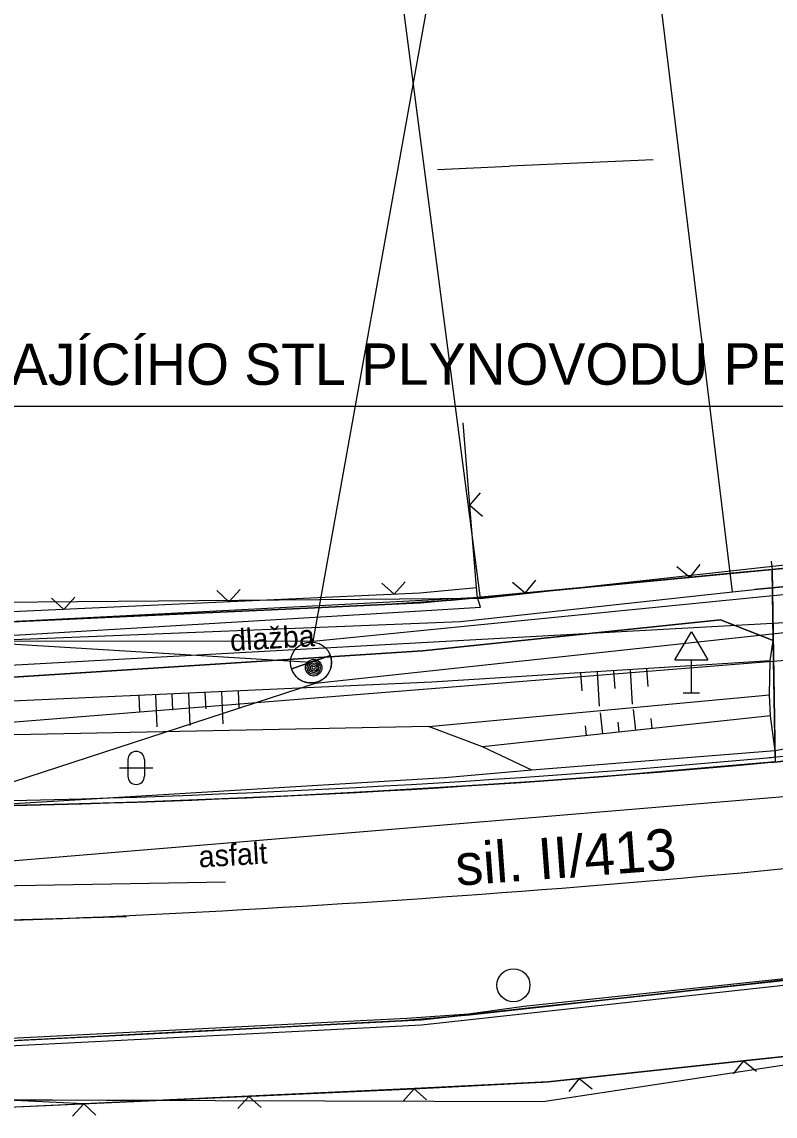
# Model space of a CAD drawing. Extents: x -643342 to -638635, y -1201752 to -1189948.
# Drawn here: x -639443.96 to -639421.19, y -1192730.46 to -1192697.37 of the extents above; entities that cross this region are included whole.
import ezdxf

# ---------------------------------------------------------------- set-up
doc = ezdxf.new("R2010")
doc.units = 0
for name, color, linetype in [('-zbytky_kruháče', 7, 'Continuous'), ('42', 7, 'Continuous'), ('IS_EL_NN_NADZEMNÍ', 7, 'Continuous'), ('IS_EL_NN_PODZEMNÍ', 7, 'Continuous'), ('IS_PLYN_STL', 7, 'Continuous'), ('IS_TELEF_MISTNI_ZAMERENO', 7, 'Continuous'), ('IS_VODOVOD_VAS', 7, 'Continuous'), ('K-HRANICE_KN', 7, 'Continuous'), ('N-KAN_DEST_TRASA-NÁVRH', 7, 'Continuous'), ('N-OBVOD STAVBY 06', 7, 'Continuous'), ('N-OSA', 7, 'Continuous'), ('N-SILNICE', 7, 'Continuous'), ('N-SJEZDY', 7, 'Continuous'), ('N-SRAFY_PLOCHY', 7, 'Continuous'), ('tomaštík - Džuganovi - Vrstva 36', 7, 'Continuous'), ('Z-hrany_a_čáry', 7, 'Continuous'), ('Z-popisy', 7, 'Continuous'), ('Z-sloupy', 7, 'Continuous'), ('Z-vchody_vjezdy', 7, 'Continuous'), ('Z-značky', 7, 'Continuous'), ('Z-šachty_poklopy', 7, 'Continuous')]:
    doc.layers.add(name, color=color, linetype=linetype)

msp = doc.modelspace()

# ---------------------------------------------------------------- linework, layer by layer
at = {"layer": '-zbytky_kruháče'}
msp.add_line((-639449.766, -1192724.684), (-639440.797, -1192724.421), dxfattribs=at)
for p in [(-639424.876, -1192701.547), (-639431.391, -1192701.833)]:
    msp.add_line(p, (-639429.219, -1192701.738))
at = {"layer": '42'}
for p, q in [((-639406.06, -1192708.997), (-639459.706, -1192708.997)), ((-639467.478, -1192723.887), (-639437.81, -1192723.371))]:
    msp.add_line(p, q, dxfattribs=at)
at = {"layer": 'IS_EL_NN_NADZEMNÍ'}
for p, q in [((-639398.37, -1192712.44), (-639435.16, -1192716.11)), ((-639435.08, -1192717.37), (-639398.22, -1192713.37)), ((-639435.16, -1192716.11), (-639467.47, -1192716.07)), ((-639472.79, -1192729.64), (-639435.08, -1192717.37))]:
    msp.add_line(p, q, dxfattribs=at)
for points in [[(-639467.777, -1192714.748), (-639435.223, -1192716.731)], [(-639435.809, -1192716.932), (-639434.636, -1192716.529)], [(-639434.636, -1192716.529), (-639435.809, -1192716.932)]]:
    msp.add_lwpolyline(points, dxfattribs=at)
msp.add_circle((-639435.22, -1192716.74), 0.62, dxfattribs=at)
for centre, radius, start, end in [((-639435.22, -1192716.74), 0.62, 198.0221, 18.9412), ((-639435.232, -1192716.715), 0.624, 16.3871, 17.3113)]:
    msp.add_arc(centre, radius, start, end, dxfattribs=at)
at = {"layer": 'IS_EL_NN_PODZEMNÍ'}
msp.add_line((-639435.16, -1192716.11), (-639431.07, -1192693.37), dxfattribs=at)
at = {"layer": 'IS_PLYN_STL'}
msp.add_lwpolyline([(-639403.51, -1192714.1), (-639415.41, -1192715.24), (-639448.18, -1192717.04), (-639454.29, -1192717.2), (-639459.63, -1192717.09), (-639464.68, -1192716.89), (-639467.2, -1192716.73), (-639469.36, -1192716.59), (-639470.24, -1192716.66)], dxfattribs=at)
at = {"layer": 'IS_TELEF_MISTNI_ZAMERENO'}
for p, q in [((-639422.48, -1192714.6), (-639425.01, -1192693.82)), ((-639421.81, -1192714.53), (-639415.66, -1192713.95)), ((-639415.66, -1192713.95), (-639421.81, -1192714.53)), ((-639430.7, -1192715.5), (-639422.48, -1192714.6)), ((-639422.48, -1192714.6), (-639421.81, -1192714.53)), ((-639445.95, -1192716.12), (-639430.7, -1192715.5))]:
    msp.add_line(p, q, dxfattribs=at)
at = {"layer": 'IS_VODOVOD_VAS'}
msp.add_lwpolyline([(-639500.03, -1192699), (-639491.62, -1192697.56), (-639487.83, -1192708.11), (-639475.26, -1192718.28), (-639454.38, -1192719.35), (-639371.54, -1192712.72), (-639371.31, -1192712.71), (-639361.553, -1192711.318)], dxfattribs=at)
at = {"layer": 'K-HRANICE_KN'}
for p, q in [((-639433.22, -1192690.86), (-639430.11, -1192714.81)), ((-639430.11, -1192714.81), (-639369.53, -1192708.06)), ((-639430.11, -1192714.81), (-639485.5, -1192715.26)), ((-639428.21, -1192730.01), (-639412.53, -1192727.63)), ((-639449.52, -1192729.95), (-639428.21, -1192730.01))]:
    msp.add_line(p, q, dxfattribs=at)
at = {"layer": 'N-KAN_DEST_TRASA-NÁVRH'}
msp.add_lwpolyline([(-639355.755, -1192712.633), (-639405.298, -1192719.503), (-639444.905, -1192722.803), (-639490.998, -1192720.223), (-639511.439, -1192713.331)], dxfattribs=at)
at = {"layer": 'N-OBVOD STAVBY 06'}
for p, q in [((-639416.093, -1192713.41), (-639421.28, -1192713.93)), ((-639422.279, -1192714.025), (-639425.382, -1192714.321)), ((-639421.28, -1192713.93), (-639422.279, -1192714.025)), ((-639425.382, -1192714.321), (-639430.115, -1192714.772)), ((-639430.115, -1192714.772), (-639444.801, -1192715.533))]:
    msp.add_line(p, q, dxfattribs=at)
msp.add_lwpolyline([(-639407.276, -1192726.76), (-639419.115, -1192728.443), (-639420.07, -1192728.56), (-639422.143, -1192728.783), (-639427.114, -1192729.319), (-639428.05, -1192729.42), (-639432.093, -1192729.619), (-639437.105, -1192729.852), (-639442.093, -1192730.086), (-639444.602, -1192729.964)], dxfattribs=at)
at = {"layer": 'N-OSA'}
msp.add_lwpolyline([(-639450.462, -1192724.741), (-639443.332, -1192724.506)], dxfattribs=at)
msp.add_arc((-639460.643, -1192306.466), 418.398, 272.37127, 277.67067, dxfattribs=at)
at = {"layer": 'N-SILNICE'}
for p, q in [((-639428.05, -1192729.42), (-639420.108, -1192728.564)), ((-639444.59, -1192730.2), (-639430.08, -1192729.525)), ((-639430.08, -1192729.525), (-639428.05, -1192729.42))]:
    msp.add_line(p, q, dxfattribs=at)
for points in [[(-639450.17, -1192715.78), (-639446.251, -1192715.6), (-639442.686, -1192715.436), (-639438.854, -1192715.259), (-639435.328, -1192715.097), (-639432.772, -1192714.98), (-639430.975, -1192714.853), (-639429.271, -1192714.692), (-639424.432, -1192714.231), (-639421.28, -1192713.93)], [(-639449.562, -1192717.463), (-639446.75, -1192717.35), (-639431.85, -1192716.39), (-639422.84, -1192715.45), (-639421.25, -1192716.08)], [(-639449.506, -1192728.264), (-639445.155, -1192728.22), (-639436.395, -1192727.775), (-639431.89, -1192727.55), (-639421.129, -1192726.371), (-639420.387, -1192726.282)], [(-639449.504, -1192728.414), (-639445.15, -1192728.37), (-639436.387, -1192727.925), (-639431.878, -1192727.7), (-639421.112, -1192726.52), (-639420.369, -1192726.431)]]:
    msp.add_lwpolyline(points, dxfattribs=at)
for centre, radius, start, end in [((-639423.226, -1192699.852), 19.85, 275.2029, 292.9652), ((-639451.835, -1192385.666), 335.486, 275.20289, 277.98534), ((-639423.226, -1192699.852), 20, 275.2029, 292.9652), ((-639451.835, -1192385.666), 335.336, 270.66119, 275.20289), ((-639451.835, -1192385.666), 335.486, 270.66119, 275.20289)]:
    msp.add_arc(centre, radius, start, end, dxfattribs=at)
at = {"layer": 'N-SJEZDY'}
msp.add_lwpolyline([(-639416.08, -1192713.41), (-639421.28, -1192713.93), (-639421.186, -1192719.748), (-639420.006, -1192719.591)], dxfattribs=at)
at = {"layer": 'N-SRAFY_PLOCHY'}
for p, q in [((-639421.245, -1192716.08), (-639421.28, -1192713.93)), ((-639421.189, -1192719.597), (-639421.245, -1192716.08)), ((-639421.186, -1192719.748), (-639426.11, -1192720.164)), ((-639430.004, -1192720.441), (-639431.489, -1192720.534)), ((-639428.45, -1192720.336), (-639430.004, -1192720.441)), ((-639426.11, -1192720.164), (-639428.45, -1192720.336)), ((-639435.807, -1192720.769), (-639438.147, -1192720.873)), ((-639433.373, -1192720.644), (-639435.807, -1192720.769)), ((-639431.489, -1192720.534), (-639433.373, -1192720.644)), ((-639442.575, -1192721.024), (-639444.71, -1192721.076)), ((-639440.456, -1192720.959), (-639442.575, -1192721.024)), ((-639438.147, -1192720.873), (-639440.456, -1192720.959)), ((-639422.214, -1192726.49), (-639420.368, -1192726.28)), ((-639420.387, -1192726.282), (-639422.079, -1192726.475)), ((-639426.131, -1192726.919), (-639424.173, -1192726.704)), ((-639424.291, -1192726.717), (-639426.027, -1192726.908)), ((-639422.079, -1192726.475), (-639424.291, -1192726.717)), ((-639424.173, -1192726.704), (-639422.214, -1192726.49)), ((-639426.027, -1192726.908), (-639428.022, -1192727.126)), ((-639427.956, -1192727.119), (-639426.131, -1192726.919)), ((-639432.848, -1192727.597), (-639430.426, -1192727.389)), ((-639429.762, -1192727.317), (-639431.89, -1192727.55)), ((-639430.426, -1192727.389), (-639427.956, -1192727.119)), ((-639428.022, -1192727.126), (-639429.762, -1192727.317)), ((-639438.146, -1192727.864), (-639435.434, -1192727.727)), ((-639433.493, -1192727.63), (-639436.145, -1192727.763)), ((-639435.434, -1192727.727), (-639432.848, -1192727.597)), ((-639431.89, -1192727.55), (-639433.493, -1192727.63)), ((-639441.7, -1192728.044), (-639443.693, -1192728.146)), ((-639442.994, -1192728.11), (-639440.916, -1192728.004)), ((-639439.231, -1192727.919), (-639441.7, -1192728.044)), ((-639440.916, -1192728.004), (-639438.146, -1192727.864)), ((-639436.145, -1192727.763), (-639439.231, -1192727.919)), ((-639445.155, -1192728.22), (-639442.994, -1192728.11)), ((-639443.693, -1192728.146), (-639444.692, -1192728.196)), ((-639423.868, -1192728.969), (-639420.108, -1192728.565)), ((-639427.765, -1192729.389), (-639423.868, -1192728.969)), ((-639428.216, -1192729.429), (-639427.765, -1192729.389)), ((-639434.887, -1192729.749), (-639432.114, -1192729.62)), ((-639432.114, -1192729.62), (-639430.08, -1192729.525)), ((-639430.08, -1192729.525), (-639428.216, -1192729.429)), ((-639444.602, -1192729.964), (-639443.041, -1192729.968)), ((-639443.041, -1192729.968), (-639440.922, -1192729.974)), ((-639440.922, -1192729.974), (-639439.72, -1192729.978)), ((-639439.72, -1192729.978), (-639437.092, -1192729.851)), ((-639437.092, -1192729.851), (-639434.887, -1192729.749))]:
    msp.add_line(p, q, dxfattribs=at)
for points in [[(-639416.08, -1192713.41), (-639421.28, -1192713.93), (-639421.186, -1192719.748), (-639420.006, -1192719.591)], [(-639421.28, -1192713.93), (-639424.432, -1192714.231), (-639429.271, -1192714.692), (-639430.975, -1192714.853), (-639432.772, -1192714.98), (-639435.328, -1192715.097), (-639438.854, -1192715.259), (-639442.686, -1192715.436), (-639446.251, -1192715.6), (-639450.17, -1192715.78)], [(-639421.25, -1192716.08), (-639422.84, -1192715.45), (-639431.85, -1192716.39), (-639446.75, -1192717.35), (-639449.562, -1192717.463)], [(-639431.85, -1192716.39), (-639422.84, -1192715.45), (-639421.25, -1192716.08)], [(-639421.245, -1192716.08), (-639421.25, -1192716.08)], [(-639421.25, -1192716.08), (-639421.245, -1192716.08)], [(-639449.562, -1192717.463), (-639446.75, -1192717.35), (-639431.85, -1192716.39)]]:
    msp.add_lwpolyline(points, dxfattribs=at)
for centre, radius, start, end in [((-639451.835, -1192385.666), 335.336, 270.66119, 275.20289), ((-639423.226, -1192699.852), 19.85, 275.2029, 275.8908)]:
    msp.add_arc(centre, radius, start, end, dxfattribs=at)
at = {"layer": 'Z-hrany_a_čáry'}
for p, q in [((-639430.216, -1192714.481), (-639430.623, -1192709.498)), ((-639430.42, -1192711.989), (-639430.096, -1192711.608)), ((-639430.42, -1192711.989), (-639430.038, -1192712.313)), ((-639423.769, -1192714.167), (-639424.155, -1192713.849)), ((-639423.769, -1192714.167), (-639423.45, -1192713.781)), ((-639421.28, -1192713.93), (-639430.19, -1192714.78)), ((-639421.25, -1192716.08), (-639421.28, -1192713.93)), ((-639432.708, -1192714.677), (-639433.078, -1192714.339)), ((-639432.708, -1192714.677), (-639432.37, -1192714.307)), ((-639430.216, -1192714.481), (-639431.929, -1192714.641)), ((-639430.19, -1192714.78), (-639430.216, -1192714.481)), ((-639428.746, -1192714.642), (-639429.132, -1192714.323)), ((-639428.746, -1192714.642), (-639428.427, -1192714.256)), ((-639431.929, -1192714.641), (-639450.184, -1192715.48)), ((-639442.697, -1192715.136), (-639443.067, -1192714.799)), ((-639442.697, -1192715.136), (-639442.36, -1192714.766)), ((-639437.702, -1192714.906), (-639438.072, -1192714.569)), ((-639437.702, -1192714.906), (-639437.365, -1192714.536)), ((-639431.91, -1192714.94), (-639430.19, -1192714.78)), ((-639430.1, -1192715.07), (-639430.19, -1192714.78)), ((-639450.17, -1192715.78), (-639431.91, -1192714.94)), ((-639431.9, -1192715.18), (-639430.1, -1192715.07)), ((-639446.75, -1192716.07), (-639431.9, -1192715.18)), ((-639431.85, -1192716.39), (-639422.84, -1192715.45)), ((-639422.84, -1192715.45), (-639421.25, -1192716.08)), ((-639421.34, -1192716.69), (-639421.25, -1192716.08)), ((-639446.75, -1192717.35), (-639431.85, -1192716.39)), ((-639421.34, -1192716.69), (-639431.57, -1192717.34)), ((-639421.36, -1192717.72), (-639421.34, -1192716.69)), ((-639427.068, -1192717.054), (-639427.034, -1192717.595)), ((-639426.569, -1192717.022), (-639426.503, -1192718.062)), ((-639426.07, -1192716.99), (-639426.036, -1192717.532)), ((-639425.571, -1192716.959), (-639425.505, -1192717.999)), ((-639425.072, -1192716.927), (-639425.038, -1192717.469)), ((-639431.57, -1192717.34), (-639446.62, -1192718.02)), ((-639440.425, -1192717.74), (-639440.403, -1192718.232)), ((-639439.925, -1192717.717), (-639439.881, -1192718.687)), ((-639439.426, -1192717.694), (-639439.404, -1192718.187)), ((-639438.926, -1192717.672), (-639438.882, -1192718.642)), ((-639438.427, -1192717.649), (-639438.405, -1192718.142)), ((-639437.927, -1192717.626), (-639437.883, -1192718.596)), ((-639437.428, -1192717.604), (-639437.406, -1192718.097)), ((-639431.67, -1192718.68), (-639421.36, -1192717.72)), ((-639421.33, -1192718.35), (-639421.36, -1192717.72)), ((-639421.33, -1192718.35), (-639430.04, -1192719.29)), ((-639426.397, -1192718.896), (-639426.465, -1192718.268)), ((-639425.403, -1192718.788), (-639425.471, -1192718.16)), ((-639424.906, -1192718.734), (-639424.938, -1192718.436)), ((-639421.19, -1192719.41), (-639421.33, -1192718.35)), ((-639415.6, -1192718.35), (-639421.19, -1192719.41)), ((-639431.67, -1192718.68), (-639448.81, -1192719.02)), ((-639430.04, -1192719.29), (-639431.67, -1192718.68)), ((-639426.894, -1192718.95), (-639426.926, -1192718.652)), ((-639425.9, -1192718.842), (-639425.932, -1192718.544)), ((-639428.54, -1192720), (-639430.04, -1192719.29)), ((-639421.19, -1192719.41), (-639428.54, -1192720)), ((-639428.54, -1192720), (-639431.17, -1192720.23)), ((-639431.17, -1192720.23), (-639445.19, -1192721.07)), ((-639416.42, -1192725.83), (-639428.788, -1192727.138)), ((-639430.46, -1192727.37), (-639432.32, -1192727.5)), ((-639428.788, -1192727.138), (-639430.46, -1192727.37)), ((-639432.32, -1192727.5), (-639445.21, -1192728.15)), ((-639432.32, -1192727.5), (-639432.32, -1192727.5)), ((-639428.05, -1192729.42), (-639420.07, -1192728.56)), ((-639422.143, -1192728.783), (-639422.457, -1192729.173)), ((-639422.143, -1192728.783), (-639421.753, -1192729.097)), ((-639427.114, -1192729.319), (-639427.428, -1192729.709)), ((-639427.114, -1192729.319), (-639426.724, -1192729.633)), ((-639444.59, -1192730.2), (-639432.11, -1192729.63)), ((-639432.103, -1192729.63), (-639432.438, -1192730.001)), ((-639432.11, -1192729.63), (-639428.05, -1192729.42)), ((-639432.103, -1192729.63), (-639431.731, -1192729.965)), ((-639437.098, -1192729.858), (-639437.435, -1192730.228)), ((-639437.098, -1192729.858), (-639436.728, -1192730.195)), ((-639442.093, -1192730.086), (-639442.43, -1192730.456)), ((-639442.093, -1192730.086), (-639441.723, -1192730.423))]:
    msp.add_line(p, q, dxfattribs=at)
at = {"layer": 'Z-sloupy'}
for radius in [0.25, 0.2, 0.15, 0.1, 0.05]:
    msp.add_circle((-639435.14, -1192716.9), radius, dxfattribs=at)
at = {"layer": 'Z-vchody_vjezdy'}
for p, q in [((-639421.28, -1192713.93), (-639416.08, -1192713.41)), ((-639421.305, -1192713.681), (-639421.28, -1192713.93))]:
    msp.add_line(p, q, dxfattribs=at)
at = {"layer": 'Z-značky'}
for p, q in [((-639424.22, -1192716.66), (-639423.72, -1192715.81)), ((-639423.72, -1192715.81), (-639423.22, -1192716.66)), ((-639424.22, -1192716.66), (-639423.22, -1192716.66)), ((-639423.72, -1192717.66), (-639423.72, -1192716.66)), ((-639423.97, -1192717.66), (-639423.47, -1192717.66)), ((-639440.757, -1192719.678), (-639440.757, -1192720.178)), ((-639440.257, -1192719.678), (-639440.257, -1192720.178)), ((-639441.007, -1192719.928), (-639440.007, -1192719.928))]:
    msp.add_line(p, q, dxfattribs=at)
for centre, start, end in [((-639440.507, -1192719.678), 0, 180), ((-639440.507, -1192720.178), 180, 0)]:
    msp.add_arc(centre, 0.25, start, end, dxfattribs=at)
at = {"layer": 'Z-šachty_poklopy'}
msp.add_circle((-639429.1, -1192726.5), 0.5, dxfattribs=at)

# ---------------------------------------------------------------- texts
at = {"layer": 'tomaštík - Džuganovi - Vrstva 36'}
for s, rotation, p in [('PROPOJ DO STÁVAJÍCÍHO STL PLYNOVODU PE d 110', 0.0307, (-639458.971, -1192708.36)), ('sil. II/413', 4.2407, (-639430.811, -1192723.491))]:
    msp.add_text(s, height=1.25, rotation=rotation, dxfattribs=at).set_placement(p)
at = {"layer": 'Z-popisy'}
for s, rotation, p in [('dlažba', 3.4447, (-639437.65, -1192716.399)), ('asfalt', 3.3465, (-639438.602, -1192722.939))]:
    msp.add_text(s, height=0.65, rotation=rotation, dxfattribs=at).set_placement(p)

doc.saveas('drawing.dxf')
